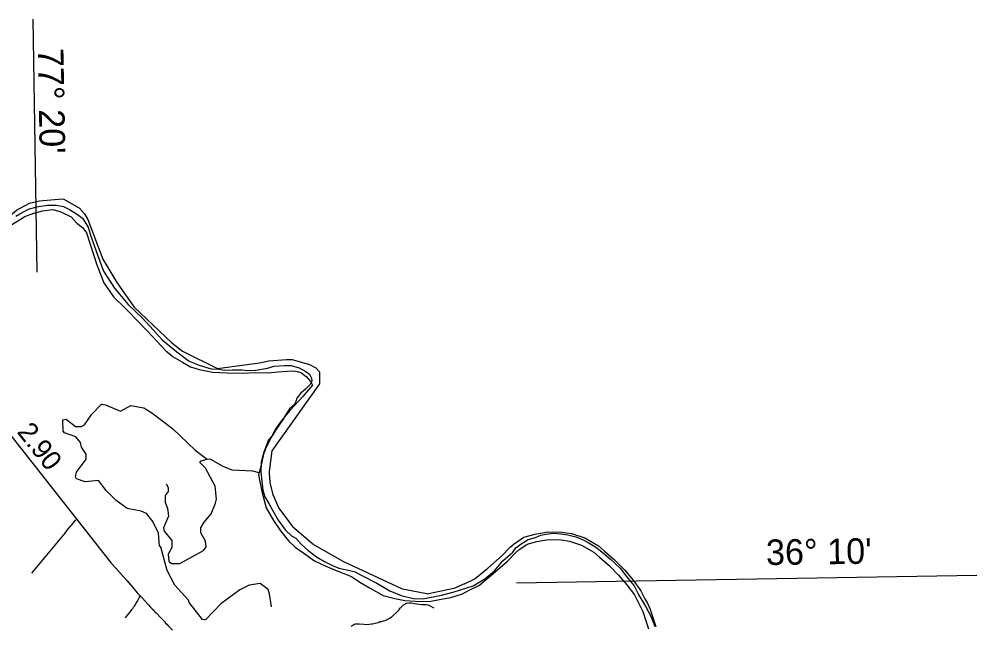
# Model space of a CAD drawing. Extents: x 2290615 to 2522933, y 819489 to 1012715.
# Drawn here: x 2491654 to 2516009, y 882541 to 897973 of the extents above; entities that cross this region are included whole.
import ezdxf

# ---------------------------------------------------------------- set-up
doc = ezdxf.new("R2010")
doc.units = 0
for name, color, linetype in [('Exist Boundary Political CountyLine', 7, 'Continuous'), ('Exist Hydrographic Misc Water Feature', 7, 'Continuous'), ('Exist Hydrographic River Shore', 7, 'Continuous'), ('Exist Road Non-System Type 51', 7, 'Continuous'), ('Exist Road Secondary Mileage Hundredths English Label', 7, 'Continuous'), ('Exist Road Secondary Type 51 Attributed', 7, 'Continuous'), ('Map Preparation Longitude Latitude Label', 7, 'Continuous'), ('Map Preparation Longitude Latitude Lines', 7, 'Continuous')]:
    doc.layers.add(name, color=color, linetype=linetype)

msp = doc.modelspace()

# ---------------------------------------------------------------- linework, layer by layer
at = {"layer": 'Exist Boundary Political CountyLine'}
for points in [[(2491567, 892965), (2491669, 893023), (2491895, 893140), (2492107, 893198), (2492377, 893242), (2492603, 893242), (2492778, 893206), (2492931, 893133), (2493113, 893023), (2493267, 892914), (2493405, 892680), (2493485, 892425), (2493646, 891979), (2493799, 891564), (2494076, 891126), (2494426, 890717), (2494791, 890370), (2495061, 890071), (2495294, 889816), (2495666, 889509), (2495980, 889276), (2496228, 889173), (2496541, 889079), (2496738, 889071), (2496877, 889042), (2497081, 889049), (2497314, 889057), (2497453, 889035), (2497672, 889042), (2497971, 889093), (2498139, 889144), (2498401, 889159), (2498569, 889159), (2498773, 889108), (2498948, 889013), (2499036, 888940), (2499087, 888845), (2499094, 888765), (2499050, 888670), (2498934, 888560), (2498810, 888451), (2498715, 888334), (2498686, 888247), (2498649, 888159), (2498532, 888057), (2498430, 887904), (2498365, 887794), (2498255, 887634), (2498168, 887502), (2498088, 887378), (2497993, 887269), (2497876, 886962), (2497810, 886707), (2497803, 886459), (2497825, 886222), (2497854, 885995), (2497905, 885820), (2498007, 885652), (2498095, 885484)], [(2498095, 885484), (2498241, 885229), (2498430, 884974), (2498584, 884828), (2498686, 884769), (2498824, 884616), (2498999, 884470), (2499218, 884295), (2499422, 884178), (2499619, 884076), (2499780, 884010), (2499947, 883974), (2500064, 883952), (2500195, 883915), (2500334, 883842), (2500750, 883624), (2501078, 883434), (2501370, 883310), (2501683, 883237), (2501924, 883229), (2502391, 883317), (2502719, 883405), (2503200, 883558), (2503499, 883740), (2503740, 883937), (2503952, 884193), (2504207, 884419), (2504287, 884521)], [(2504287, 884521), (2504423, 884627), (2504596, 884733), (2504788, 884788), (2504924, 884850), (2505048, 884869), (2505239, 884894), (2505431, 884881), (2505605, 884856), (2505809, 884807), (2505963, 884745), (2506124, 884665), (2506298, 884559), (2506428, 884454), (2506691, 884240), (2506938, 884005), (2507099, 883795), (2507291, 883559), (2507415, 883324), (2507582, 883039), (2507724, 882767), (2507823, 882525)]]:
    msp.add_lwpolyline(points, dxfattribs=at)
at = {"layer": 'Exist Hydrographic Misc Water Feature'}
for points in [[(2498070, 883026), (2498023, 883352), (2497988, 883469), (2497785, 883615), (2497502, 883577), (2497263, 883456), (2496785, 883104), (2496392, 882691), (2496317, 882705), (2495977, 883134), (2495959, 883192), (2495611, 883575), (2495421, 883948), (2495253, 884545), (2495227, 884571), (2495197, 884895), (2495050, 885194), (2494896, 885398), (2494754, 885461), (2494403, 885522), (2494124, 885727), (2493870, 885980), (2493674, 886234), (2493333, 886204), (2493115, 886284), (2493089, 886335), (2493112, 886451), (2493356, 886779), (2493354, 886904), (2493243, 887087), (2493216, 887204), (2493096, 887350), (2492811, 887447), (2492777, 887494), (2492764, 887780), (2492847, 887796), (2493084, 887609), (2493242, 887612), (2493316, 887654), (2493503, 887925), (2493749, 888178), (2493849, 888162), (2494235, 888004), (2494491, 888149), (2494826, 888087), (2495028, 887957), (2495551, 887559), (2496127, 887011), (2496431, 886784)], [(2495392, 886157), (2495444, 886057), (2495445, 885959), (2495364, 885857), (2495366, 885689), (2495428, 885524), (2495448, 885332), (2495328, 885031), (2495338, 884946), (2495533, 884708), (2495536, 884534), (2495447, 884366), (2495459, 884183), (2495526, 884127), (2495743, 884129), (2496346, 884456), (2496411, 884550), (2496392, 884697), (2496271, 884906), (2496277, 885037), (2496358, 885182), (2496538, 885393), (2496650, 885660), (2496673, 885763), (2496635, 886096), (2496393, 886555), (2496249, 886697), (2496282, 886738), (2496431, 886784)], [(2497756, 886432), (2497595, 886477), (2497069, 886501), (2496843, 886590), (2496531, 886768), (2496431, 886784)]]:
    msp.add_lwpolyline(points, dxfattribs=at)
at = {"layer": 'Exist Hydrographic River Shore'}
for points in [[(2491151, 892757), (2491588, 893114), (2491919, 893290), (2492170, 893348), (2492750, 893400), (2492789, 893392), (2493185, 893169), (2493317, 893018), (2493401, 892873), (2493785, 891866)], [(2491420, 892713), (2491799, 892954), (2492024, 893034), (2492250, 893100), (2492512, 893129), (2492716, 893070), (2492979, 892947), (2493124, 892786), (2493263, 892670), (2493365, 892538), (2493459, 892247), (2493627, 891722), (2493809, 891263), (2494049, 890906), (2494370, 890607), (2494705, 890258), (2495055, 889893), (2495375, 889544), (2495572, 889383), (2495805, 889245), (2496009, 889128), (2496235, 889063), (2496570, 888997), (2496941, 888975), (2497342, 888968), (2497655, 888983), (2497983, 888975), (2498238, 889004), (2498471, 889019)], [(2493785, 891866), (2494142, 891275), (2494577, 890647)], [(2494577, 890647), (2495540, 889738), (2495809, 889529), (2495829, 889517), (2496695, 889083)], [(2496695, 889083), (2497770, 889227), (2498005, 889282), (2498449, 889313), (2498595, 889316), (2499036, 889189), (2499198, 889108), (2499290, 889003), (2499295, 888693)], [(2498471, 889019), (2498609, 889026), (2498726, 889012), (2498821, 888983), (2498842, 888968), (2498952, 888881), (2499068, 888749), (2499112, 888662), (2499010, 888545), (2498872, 888378), (2498544, 888028), (2498333, 887773), (2498180, 887562), (2498056, 887314), (2497939, 887088), (2497866, 886906), (2497808, 886629), (2497743, 886381), (2497823, 885959), (2497932, 885543), (2498121, 885223), (2498296, 884960), (2498507, 884705), (2498675, 884538), (2498893, 884392), (2499163, 884195), (2499454, 884057), (2499760, 883933), (2500103, 883794), (2500321, 883649), (2500583, 883503), (2500911, 883314), (2501210, 883233), (2501465, 883182), (2501727, 883168), (2502084, 883160), (2502390, 883219), (2502630, 883263), (2502929, 883357), (2503082, 883437), (2503344, 883569), (2503366, 883583), (2503701, 883860), (2504073, 884188), (2504277, 884399), (2504364, 884472), (2504575, 884618), (2504816, 884683), (2505114, 884734), (2505435, 884727), (2505653, 884698), (2505959, 884596), (2506272, 884414), (2506411, 884290), (2506659, 884079), (2506899, 883831), (2507110, 883583), (2507300, 883328), (2507394, 883139), (2507445, 883044), (2507511, 882905), (2507591, 882665), (2507656, 882461)], [(2499295, 888693), (2498084, 886992)], [(2498084, 886992), (2498011, 886466), (2498009, 886436), (2498030, 886184), (2498095, 885903), (2498102, 885881), (2498258, 885533), (2498272, 885510), (2498588, 885090), (2498605, 885071), (2499121, 884623), (2499141, 884609), (2499906, 884180), (2501376, 883491), (2501404, 883482), (2502066, 883351)], [(2502979, 883606), (2503245, 883740), (2503248, 883742), (2503573, 884010), (2503936, 884331), (2504142, 884544), (2504244, 884629), (2504491, 884799), (2504773, 884876), (2505100, 884932), (2505450, 884924), (2505698, 884891), (2506041, 884777), (2506389, 884574), (2506541, 884439), (2506794, 884223), (2507045, 883964), (2507265, 883706), (2507468, 883432), (2507569, 883230), (2507621, 883133), (2507694, 882979), (2507779, 882726), (2507842, 882528)], [(2502979, 883606), (2502711, 883489), (2502066, 883351)]]:
    msp.add_lwpolyline(points, dxfattribs=at)
at = {"layer": 'Exist Road Non-System Type 51'}
for points in [[(2491978, 883880), (2492823, 884902), (2492837, 884922), (2492857, 884948), (2492874, 884975), (2492928, 885033), (2492971, 885084), (2492993, 885110), (2493093, 885238)], [(2494348, 882741), (2494376, 882766), (2494420, 882817), (2494497, 882916), (2494522, 882954), (2494544, 882986), (2494562, 883012), (2494583, 883043), (2494615, 883087), (2494632, 883119), (2494662, 883169), (2494682, 883204), (2494707, 883256), (2494728, 883297)], [(2500101, 882528), (2500115, 882541), (2500130, 882550), (2500141, 882558), (2500165, 882572), (2500186, 882582), (2500208, 882588), (2500245, 882592), (2500298, 882588), (2500421, 882580), (2500493, 882574), (2500552, 882582), (2500616, 882590), (2500642, 882593), (2500674, 882601), (2500706, 882609), (2500744, 882614), (2500784, 882622), (2500796, 882629), (2500800, 882633), (2500810, 882639), (2500820, 882643), (2500833, 882647), (2500848, 882650), (2500862, 882650), (2500881, 882654), (2500898, 882661), (2500923, 882671), (2500959, 882677), (2500982, 882687), (2500996, 882692), (2501011, 882700), (2501041, 882719), (2501066, 882729), (2501082, 882739), (2501125, 882767), (2501137, 882777), (2501145, 882783), (2501164, 882801), (2501243, 882876), (2501261, 882892), (2501287, 882917), (2501311, 882943), (2501322, 882959), (2501350, 882995), (2501388, 883036), (2501405, 883050), (2501421, 883064), (2501451, 883084), (2501463, 883092), (2501473, 883099), (2501507, 883115), (2501515, 883117), (2501570, 883124), (2501615, 883122), (2501761, 883102), (2501903, 883087), (2501965, 883084), (2502003, 883081), (2502045, 883075), (2502071, 883065), (2502087, 883060), (2502198, 883001)]]:
    msp.add_lwpolyline(points, dxfattribs=at)
at = {"layer": 'Exist Road Secondary Type 51 Attributed'}
msp.add_lwpolyline([(2490709, 888302), (2493966, 884169), (2493987, 884143), (2494007, 884120), (2494105, 884017), (2494388, 883698), (2494542, 883517), (2494658, 883383), (2494781, 883251), (2494944, 883074), (2494987, 883028), (2495035, 882974), (2495084, 882927), (2495106, 882901), (2495136, 882869), (2495270, 882728), (2495347, 882649), (2495379, 882609), (2495407, 882582), (2495442, 882544), (2495551, 882430)], dxfattribs=at)
at = {"layer": 'Map Preparation Longitude Latitude Lines'}
for p, q in [((2492116, 891540), (2492008, 897973)), ((2504302, 883632), (2516009, 883834))]:
    msp.add_line(p, q, dxfattribs=at)

# ---------------------------------------------------------------- texts
at = {"layer": 'Exist Road Secondary Mileage Hundredths English Label'}
msp.add_text('2.90', height=500, rotation=308.2358, dxfattribs=at).set_placement((2491582, 887469))
at = {"layer": 'Map Preparation Longitude Latitude Label'}
for s, rotation, p in [("77° 20'", 271.0245, (2492129, 897232)), ("36° 10'", 0.7678, (2510651, 884086))]:
    msp.add_text(s, height=650, rotation=rotation, dxfattribs=at).set_placement(p)

doc.saveas('drawing.dxf')
